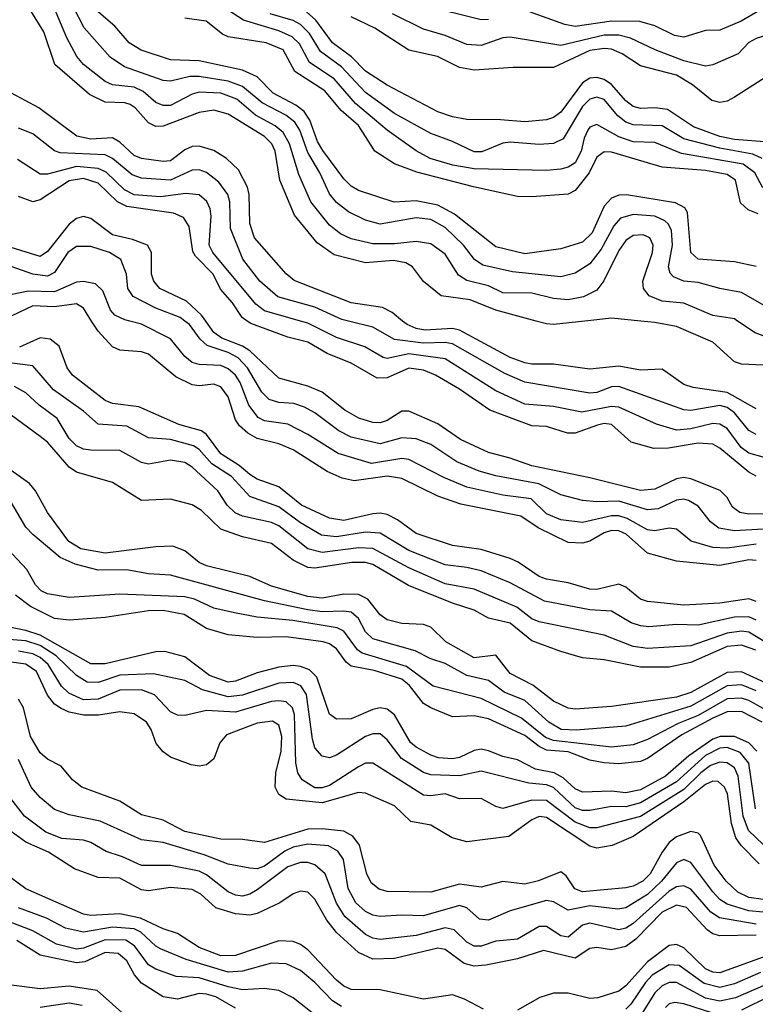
# Model space of a CAD drawing. Header units: inches. Extents: x 990535 to 1117859, y 769386 to 892122.
# Tile 706 of 1056: x 1051973 to 1054008, y 848109 to 850834. Entities that reach past the tile are written whole.
import ezdxf

# ---------------------------------------------------------------- set-up
doc = ezdxf.new("R2010")
doc.units = ezdxf.units.IN
doc.header["$MEASUREMENT"] = 0
doc.layers.add('B0854', color=7, linetype='Continuous')
doc.layers.add('B0855', color=7, linetype='Continuous')

msp = doc.modelspace()

# ---------------------------------------------------------------- linework, layer by layer
at = {"layer": 'B0854', "color": 5}
for points, elevation in [([(1054010, 849337.6), (1053990, 849339.4), (1053910, 849323.1), (1053790, 849335.8), (1053710, 849358), (1053650.3, 849410.3), (1053630, 849419.5), (1053610, 849420.1), (1053590, 849413.6), (1053550, 849391.2), (1053530, 849385.7), (1053490, 849386.8), (1053407.3, 849427.3), (1053359.6, 849459.6), (1053193.2, 849493.2), (1053130, 849515.6), (1053030, 849564.5), (1052990, 849570.6), (1052898.2, 849558.2), (1052865.1, 849565.1), (1052823.4, 849583.4), (1052730, 849643.7), (1052690, 849660.4), (1052630, 849674.9), (1052604.4, 849690), (1052581.4, 849710), (1052570, 849726.7), (1052550, 849790), (1052530, 849818.1), (1052510, 849824.9), (1052470, 849820.6), (1052450, 849823.5), (1052405.4, 849845.4), (1052330, 849908), (1052310, 849914.6), (1052250, 849919), (1052230, 849928.5), (1052190, 849972), (1052172.3, 850000)], 2980), ([(1054010, 849382.6), (1053930, 849371.8), (1053890, 849373.7), (1053830.5, 849390.5), (1053790, 849424.2), (1053770, 849427.2), (1053730, 849419.6), (1053710, 849422.6), (1053653.6, 849453.6), (1053630, 849460.8), (1053610, 849460.8), (1053530, 849442.6), (1053470, 849449.9), (1053430, 849466.2), (1053387.6, 849507.6), (1053310, 849518.4), (1053210, 849539.9), (1053146.6, 849566.6), (1053050, 849616.4), (1053030, 849619.7), (1052945.9, 849605.9), (1052853.7, 849633.7), (1052770, 849686.3), (1052714.8, 849714.8), (1052650, 849723.7), (1052632.9, 849732.9), (1052606.9, 849766.9), (1052583.3, 849830), (1052570, 849850.5), (1052550, 849868.1), (1052530, 849876.5), (1052470, 849879.8), (1052450, 849885.6), (1052430, 849901.6), (1052390, 849951), (1052310, 849991.5), (1052277.7, 850000)], 2960), ([(1054030, 849424.2), (1053950, 849419.4), (1053906.7, 849426.7), (1053884, 849444), (1053850, 849488.1), (1053823.3, 849503.3), (1053810, 849507.3), (1053790, 849504.4), (1053739.4, 849480.6), (1053710, 849477.4), (1053630, 849501.9), (1053570, 849499.9), (1053530, 849503.8), (1053470, 849519.4), (1053409.4, 849549.4), (1053290, 849571.3), (1053244.5, 849584.5), (1053182.8, 849610), (1053110, 849658.3), (1053070, 849674.2), (1053030, 849676.9), (1052970, 849660.1), (1052890, 849678.5), (1052856.4, 849696.4), (1052790, 849745.8), (1052761.5, 849761.5), (1052731.5, 849771.5), (1052690, 849774.4), (1052663, 849783), (1052643.2, 849803.2), (1052603, 849870), (1052577.7, 849897.7), (1052550, 849913.2), (1052492, 849932), (1052472.8, 849950), (1052443.2, 849990), (1052430.3, 850000)], 2940), ([(1054030, 849466.1), (1053990, 849465.4), (1053965.4, 849470), (1053945.2, 849485.2), (1053930, 849511.2), (1053911, 849531), (1053830, 849563.6), (1053810, 849567.1), (1053790, 849563.7), (1053730, 849534.3), (1053690, 849530.7), (1053550, 849566.5), (1053390, 849599.4), (1053330, 849620.8), (1053270, 849635.8), (1053192.1, 849672.1), (1053130, 849715.8), (1053050, 849750.3), (1053030, 849750.2), (1052990, 849725.1), (1052970, 849718.2), (1052950, 849718.9), (1052911.5, 849731.5), (1052872.9, 849752.9), (1052810, 849802.7), (1052770, 849819.5), (1052690, 849841.7), (1052610, 849917.6), (1052590, 849930.5), (1052532.8, 849952.8), (1052510, 849968.5), (1052487.7, 850000)], 2920), ([(1054010, 849571.1), (1053990, 849581.9), (1053910, 849647.7), (1053890, 849659), (1053850, 849661.9), (1053767.9, 849647.9), (1053727.3, 849647.3), (1053664.3, 849664.3), (1053610, 849713.9), (1053590, 849716), (1053571.8, 849711.8), (1053510, 849689.7), (1053488.4, 849690), (1053430, 849708.3), (1053390, 849709.9), (1053273.4, 849753.4), (1053190, 849811.8), (1053123.8, 849850), (1053090, 849864), (1053050, 849869.6), (1052990, 849842.9), (1052961.9, 849841.9), (1052890, 849883.1), (1052823.9, 849910), (1052770, 849941.3), (1052715.3, 849955.3), (1052613, 849993), (1052602.9, 850000)], 2880), ([(1054030, 849623.5), (1053990, 849634.3), (1053969.1, 849650), (1053930, 849702.2), (1053910, 849714.9), (1053890, 849716.3), (1053830, 849702), (1053790, 849698.4), (1053734.6, 849714.6), (1053630, 849761.5), (1053610, 849763), (1053528.2, 849748.2), (1053450, 849763.8), (1053370, 849770.2), (1053290, 849806.7), (1053150, 849895.4), (1053050, 849908.9), (1052990, 849896.6), (1052978.9, 849898.9), (1052928.1, 849928.1), (1052850, 849954.3), (1052770, 849994.4), (1052749.9, 850000)], 2860), ([(1054010, 849686.4), (1053990, 849697.3), (1053950, 849746.3), (1053930, 849760.4), (1053910, 849766), (1053830, 849752.5), (1053810, 849754.2), (1053630, 849818.4), (1053610, 849817.7), (1053570, 849802.2), (1053550, 849800.5), (1053370, 849831.1), (1053315, 849855), (1053170, 849936.7), (1053150, 849940.8), (1053090, 849938.5), (1053010, 849948.9), (1052950, 849983.3), (1052882.9, 850000)], 2840), ([(1054010, 849757.4), (1053930, 849802.5), (1053835.6, 849815.6), (1053810, 849824.2), (1053750, 849866.7), (1053690, 849864.3), (1053630, 849875.4), (1053550, 849866.7), (1053450, 849880.2), (1053390, 849880.2), (1053370, 849884.3), (1053330, 849899.4), (1053190, 849975), (1053170, 849979.6), (1053094.9, 849974.9), (1053070, 849978.9), (1053044.9, 849990), (1053032.5, 850000)], 2820), ([(1053536.4, 850000), (1053450, 849990.3), (1053430, 849992.5), (1053402.1, 850000)], 2780), ([(1054030, 849877.4), (1053970, 849880.7), (1053950, 849886.7), (1053890, 849941.8), (1053790, 849985.2), (1053730, 849996.1), (1053691.5, 850000)], 2780), ([(1054738.8, 850000), (1054710, 849973.5), (1054650, 849937.7), (1054586.4, 849913.6), (1054570, 849915.5), (1054530, 849935.1), (1054450, 849987.1), (1054430, 849994.9), (1054410, 849995), (1054370, 849968.7), (1054309.5, 849910.5), (1054270, 849864.3), (1054250, 849850.9), (1054230, 849851.5), (1054170, 849910.3), (1054121, 849941), (1054090, 849950.6), (1054030, 849959.1), (1054007.7, 849967.7), (1053958.7, 850000)], 2760), ([(1054010, 849223.9), (1053990, 849231.7), (1053910, 849219.7), (1053810, 849214.1), (1053710, 849223.8), (1053690, 849229.9), (1053650, 849263.5), (1053630, 849271.4), (1053570, 849256.7), (1053550, 849257.8), (1053490, 849275.5), (1053430, 849286.1), (1053410, 849293.4), (1053352.4, 849332.4), (1053330, 849342.5), (1053250, 849367.9), (1053170, 849379), (1053070, 849411.6), (1053017.8, 849450), (1052990, 849464.3), (1052970, 849468.5), (1052950, 849466.6), (1052870, 849448), (1052830, 849454.7), (1052753, 849490), (1052690, 849541.2), (1052630, 849562.1), (1052610, 849575), (1052580.4, 849600.4), (1052530, 849632.6), (1052490, 849686.4), (1052476, 849696), (1052413.8, 849713.8), (1052302.7, 849762.7), (1052230, 849772.1), (1052210, 849780.1), (1052119.1, 849850), (1052104.6, 849870), (1052082.7, 849930), (1052057.8, 849950), (1052030, 849953.4), (1051972.7, 849927.3)], 3020), ([(1054010, 849172.6), (1053990, 849181.3), (1053950, 849180.8), (1053850, 849158.1), (1053790, 849160.5), (1053713.5, 849153.5), (1053690, 849156.6), (1053664.6, 849164.6), (1053610, 849197), (1053550, 849200.6), (1053424.7, 849224.7), (1053330, 849275.4), (1053250, 849308.5), (1053210, 849318.3), (1053150, 849325), (1053050, 849365.2), (1052970, 849412.6), (1052930, 849416), (1052850, 849402.5), (1052807.7, 849407.7), (1052750, 849441.9), (1052690, 849485.6), (1052610, 849514), (1052559.2, 849570), (1052504.9, 849604.9), (1052470, 849644.8), (1052454.5, 849654.5), (1052390, 849671.7), (1052330, 849676.5), (1052270, 849709.2), (1052190, 849715), (1052150, 849750.3), (1052066.5, 849810), (1052010, 849876.4), (1051930, 849886.2)], 3040), ([(1054144.8, 849044.8), (1053990, 849138.6), (1053970, 849141.8), (1053930, 849136.3), (1053830, 849100.9), (1053710, 849094), (1053670, 849099.8), (1053590, 849130.9), (1053410, 849167.3), (1053390, 849175.6), (1053348, 849208), (1053230, 849258), (1053150, 849272.5), (1053050, 849316.6), (1052950, 849370.9), (1052910, 849372.5), (1052810, 849359.6), (1052770, 849369.4), (1052690, 849433.7), (1052670, 849442.5), (1052590, 849459.8), (1052569.5, 849469.5), (1052547.2, 849490), (1052521, 849530), (1052450, 849595.2), (1052430, 849608.4), (1052390, 849615.3), (1052330, 849603.7), (1052310, 849608.6), (1052250, 849641.8), (1052170, 849643), (1052150, 849645.8), (1052130, 849655), (1052110, 849675.3), (1052077.3, 849730), (1052027.1, 849767.1), (1051990, 849801.7), (1051958.7, 849818.7)], 3060), ([(1054009.3, 849089.3), (1053970, 849103.2), (1053930, 849099.7), (1053830, 849054.7), (1053770, 849042.5), (1053690, 849042), (1053590, 849062.9), (1053530, 849068.4), (1053470, 849085.3), (1053390, 849115.5), (1053330, 849164.1), (1053270, 849177.4), (1053230, 849200.2), (1053170, 849219.4), (1053048.3, 849268.3), (1052950, 849326.6), (1052930, 849331.4), (1052891.8, 849331.8), (1052790, 849315.8), (1052770, 849318.2), (1052730, 849338.4), (1052670, 849384.2), (1052590, 849402.4), (1052530, 849423.7), (1052475.8, 849475.8), (1052450, 849491.8), (1052390, 849507), (1052310, 849503), (1052230, 849553.2), (1052130, 849581.3), (1052110, 849595.8), (1052050, 849664.4), (1052030, 849680.8), (1051932.3, 849752.3)], 3080), ([(1054037.6, 848997.6), (1053970, 849029.2), (1053930, 849027.6), (1053830, 848971.9), (1053790, 848959.5), (1053610, 848933.3), (1053510, 848925.8), (1053490, 848928.3), (1053450, 848948.4), (1053392.8, 848992.8), (1053330, 849024.9), (1053290, 849075.7), (1053230, 849068.1), (1053151.9, 849111.9), (1053110, 849153.1), (1053090, 849160.1), (1053030, 849163), (1052990, 849173), (1052970, 849187.4), (1052936.1, 849230), (1052910, 849243.5), (1052870, 849244), (1052810, 849233.5), (1052770, 849238), (1052670, 849266.6), (1052610, 849292.7), (1052490, 849322.7), (1052470, 849331.6), (1052430, 849364.4), (1052396.7, 849376.7), (1052350, 849375.3), (1052210, 849357.5), (1052142.4, 849370), (1052109, 849390), (1052050, 849470.5), (1052016.6, 849530), (1052000.4, 849550), (1051870, 849642.3)], 3120), ([(1054010, 848977), (1053970, 848993.4), (1053930, 848990.9), (1053830, 848934), (1053650, 848879.2), (1053512.1, 848867.9), (1053471, 848870), (1053437.1, 848890), (1053370, 848949.7), (1053312.9, 848972.9), (1053270, 849004.9), (1053210, 849019.2), (1053150, 849052.1), (1053110, 849065.1), (1053067.1, 849087.1), (1052950, 849121), (1052930, 849139.9), (1052910, 849177.2), (1052890, 849194), (1052870, 849197.5), (1052810, 849195.2), (1052770, 849200.5), (1052650, 849226), (1052390, 849297), (1052330, 849300.1), (1052270, 849311.1), (1052190, 849310.9), (1052126.8, 849326.8), (1052085.5, 849345.5), (1052009.3, 849409.3), (1051989.9, 849429.9), (1051943.3, 849510)], 3140), ([(1054030, 848927.6), (1053990, 848950.3), (1053970, 848956.6), (1053930, 848954.3), (1053850, 848908.4), (1053794.1, 848885.9), (1053710, 848841.8), (1053670, 848827.6), (1053610, 848821.2), (1053450, 848839.5), (1053428, 848848), (1053361.5, 848901.5), (1053250, 848955.6), (1053117.1, 848990), (1053043.6, 849043.6), (1052920.8, 849080.8), (1052907.4, 849090), (1052870, 849141.4), (1052851.1, 849151.1), (1052729.1, 849170.9), (1052630, 849180.4), (1052567.4, 849192.6), (1052510, 849205), (1052456.5, 849230), (1052430, 849237.2), (1052250, 849244.3), (1052110, 849235.3), (1052050, 849244.9), (1052033.1, 849253.1), (1052016.7, 849270), (1051992.7, 849312.7), (1051939.9, 849370)], 3160), ([(1054027, 848890), (1053970, 848919.4), (1053930, 848918.6), (1053890, 848901.1), (1053804.6, 848855.4), (1053710, 848789.3), (1053690, 848781.3), (1053630, 848774.6), (1053590, 848777.2), (1053550, 848785), (1053490, 848808.2), (1053430, 848812.8), (1053410, 848822.6), (1053370, 848852.9), (1053270, 848899.3), (1053230, 848907.4), (1053170, 848904.9), (1053110, 848929.6), (1053090, 848941.3), (1053051.3, 848991.3), (1053030, 849009.3), (1052953.3, 849033.3), (1052890, 849044.5), (1052876.2, 849056.2), (1052850, 849093), (1052830, 849106.8), (1052812.3, 849112.3), (1052710, 849126.3), (1052630, 849124.5), (1052550, 849131.8), (1052490, 849149.3), (1052428, 849188), (1052370, 849198.7), (1052330, 849198.4), (1052210, 849179.8), (1052110, 849171.9), (1052070, 849176.5), (1052002.9, 849210), (1051961.7, 849241.7)], 3180), ([(1054012.4, 848810), (1053990, 848832.7), (1053950, 848850.6), (1053910.5, 848850.5), (1053890, 848843), (1053823.6, 848796.4), (1053759.8, 848740.2), (1053690, 848702.6), (1053650, 848694), (1053610, 848699.3), (1053530, 848696.7), (1053510, 848705.4), (1053476, 848736), (1053451.2, 848750), (1053400.2, 848760.2), (1053350, 848786), (1053310, 848794.8), (1053270, 848810.7), (1053250, 848815.3), (1053230, 848811.3), (1053190, 848792.2), (1053170, 848788.5), (1053131.6, 848791.6), (1053110, 848798.8), (1053070, 848820.4), (1053054.1, 848834.1), (1053010.3, 848910.3), (1052990, 848926.4), (1052970, 848929.6), (1052950, 848925.4), (1052890, 848898.8), (1052850, 848898.1), (1052830, 848912.3), (1052794.7, 849014.7), (1052774.5, 849034.5), (1052750, 849044.1), (1052730, 849046.7), (1052690, 849042.5), (1052630, 849026.1), (1052570, 849003.1), (1052550, 849001.1), (1052498.7, 849018.7), (1052430, 849070.8), (1052374.7, 849085.3), (1052350, 849084.7), (1052210, 849051.8), (1052170, 849051.8), (1052030, 849130.3), (1051990, 849143.8), (1051910, 849158.9)], 3220), ([(1054008.3, 848650), (1053990, 848776.6), (1053965.9, 848805.9), (1053930, 848819.7), (1053910, 848817.9), (1053870, 848797.5), (1053790, 848724.5), (1053690, 848666.5), (1053650, 848655.6), (1053610, 848656.6), (1053550, 848645.4), (1053530, 848645.9), (1053510, 848652.8), (1053450, 848708.8), (1053430, 848716.7), (1053381.2, 848721.2), (1053250, 848754.4), (1053190, 848741.6), (1053110, 848744.2), (1053090.6, 848750.6), (1053029.3, 848789.3), (1052990, 848840.9), (1052970, 848857.8), (1052950, 848857.8), (1052930, 848849.9), (1052850, 848798.5), (1052830, 848791.6), (1052810, 848796.3), (1052790, 848819.3), (1052782.8, 848842.8), (1052766.8, 848966.8), (1052750.8, 848990.8), (1052730, 848999.7), (1052690, 848997.6), (1052590, 848965), (1052550, 848960.2), (1052479.1, 848979.1), (1052430, 849005.7), (1052343.6, 849023.6), (1052250, 849020), (1052190, 848999.6), (1052160.3, 849000.3), (1052130, 849019), (1052073.8, 849073.8), (1052030, 849101.7), (1051990, 849114.8), (1051883.1, 849123.1)], 3240), ([(1054050, 848531.9), (1053988.8, 848590), (1053974.4, 848630), (1053960.6, 848740.6), (1053950, 848763.3), (1053930, 848777.4), (1053910, 848779.3), (1053883.8, 848770), (1053857, 848750), (1053810, 848703.4), (1053690, 848629.4), (1053570, 848597.2), (1053550, 848598), (1053510, 848613.2), (1053430, 848673.5), (1053390, 848674.3), (1053310, 848651.1), (1053290, 848657), (1053250, 848679), (1053190, 848677.9), (1053150, 848691.5), (1053110, 848685.9), (1053090, 848688), (1052950, 848776.4), (1052930, 848776.6), (1052910, 848766.8), (1052830, 848715.2), (1052810, 848708), (1052790, 848708.5), (1052754.5, 848730), (1052742.4, 848750), (1052737.2, 848777.2), (1052733.6, 848910), (1052727.4, 848930), (1052710, 848946), (1052690, 848949.4), (1052670, 848946.8), (1052570, 848917.9), (1052490, 848922.5), (1052430, 848908.2), (1052410, 848909.5), (1052390, 848918.8), (1052345.8, 848965.8), (1052310, 848979.9), (1052250, 848978.7), (1052190, 848954), (1052150, 848951.9), (1052109.5, 848970), (1052089.3, 848990), (1052052, 849050), (1052030, 849069.1), (1052010, 849079), (1051970, 849086.9)], 3260), ([(1054018.1, 848498.1), (1053968.5, 848548.5), (1053954, 848570), (1053941.9, 848610), (1053931.3, 848691.3), (1053922.8, 848710), (1053905.4, 848725.4), (1053890, 848726.8), (1053870, 848717.5), (1053810.3, 848669.7), (1053670, 848574), (1053611.7, 848548.3), (1053570, 848541.1), (1053550, 848546.5), (1053430, 848626.4), (1053410, 848628.6), (1053390, 848620.1), (1053326, 848574), (1053210, 848559.2), (1053169.9, 848569.9), (1053110, 848604.8), (1053054.7, 848614.7), (1053010, 848658.7), (1052930, 848693.7), (1052910, 848695.1), (1052810, 848666.9), (1052710, 848677.1), (1052689.9, 848689.9), (1052680.3, 848710), (1052681.4, 848750), (1052696.6, 848810), (1052698.5, 848850), (1052690, 848881.9), (1052672.8, 848892.8), (1052630, 848887), (1052545.2, 848854.8), (1052527.2, 848832.8), (1052510, 848788.5), (1052490, 848772.1), (1052470, 848768.7), (1052447.9, 848772.1), (1052390, 848792.8), (1052370, 848807.5), (1052350.7, 848830.7), (1052337, 848870), (1052324.3, 848890), (1052290, 848913.5), (1052250, 848919), (1052191.1, 848908.9), (1052150.8, 848909.2), (1052110, 848917.5), (1052087.6, 848927.6), (1052070, 848939.8), (1052050, 848964.5), (1052019.8, 849030), (1051990.4, 849050.4), (1051950, 849055.8)], 3280), ([(1054030, 848399.5), (1053990, 848404.7), (1053959.8, 848419.8), (1053926.9, 848450), (1053894, 848494), (1053856.3, 848576.3), (1053850, 848582.9), (1053830, 848587.2), (1053790, 848573.1), (1053770, 848557.1), (1053750, 848530.7), (1053716.8, 848470), (1053697, 848450), (1053670, 848435.8), (1053650, 848431.3), (1053530, 848420.3), (1053508.8, 848428.8), (1053484.8, 848464.8), (1053470, 848475.9), (1053408.6, 848451.4), (1053370, 848441.5), (1053310, 848449.3), (1053250, 848433.6), (1053190, 848441.4), (1053110, 848419.7), (1052990, 848421.3), (1052967.9, 848427.9), (1052945.2, 848445.2), (1052933.1, 848470), (1052913.5, 848550), (1052894.7, 848574.7), (1052870, 848588.5), (1052810, 848595.1), (1052770, 848593.9), (1052650, 848556.7), (1052590, 848565.4), (1052530, 848566.1), (1052430, 848587.8), (1052370, 848618.9), (1052310, 848633.8), (1052250, 848671.3), (1052145.1, 848710), (1052119.8, 848730), (1052088, 848768), (1052050, 848787.5), (1052030, 848804.7), (1052003.3, 848850), (1051983.9, 848930), (1051970, 848953.3)], 3320), ([(1054030, 848364), (1053990, 848368.4), (1053930, 848386.8), (1053910, 848399.5), (1053890, 848420.1), (1053830, 848501.9), (1053810, 848510.4), (1053790, 848500.6), (1053748, 848450), (1053710, 848413.1), (1053650, 848376.1), (1053627.2, 848372.8), (1053550, 848382.2), (1053490, 848369.9), (1053450, 848393.1), (1053430, 848396.4), (1053330, 848367.9), (1053270, 848342), (1053245.1, 848345.1), (1053210, 848375.9), (1053190, 848382.7), (1053090, 848354.4), (1053030, 848356.4), (1052970, 848352.1), (1052950, 848355.9), (1052930, 848366.1), (1052903.3, 848390), (1052882.1, 848430), (1052868.5, 848510), (1052853.5, 848533.5), (1052827.4, 848547.4), (1052770, 848552.8), (1052730, 848544), (1052707.1, 848532.9), (1052650, 848491.4), (1052630, 848484), (1052610, 848485.6), (1052550, 848497.5), (1052483.2, 848523.2), (1052370, 848557.2), (1052310, 848564.4), (1052195.7, 848615.7), (1052110, 848633.4), (1052070, 848648.6), (1052030, 848681.1), (1052004.8, 848710), (1051970, 848786.9)], 3340), ([(1054010, 848331.1), (1053908.5, 848348.5), (1053884.5, 848364.5), (1053830, 848428.1), (1053810, 848437.4), (1053790, 848434.3), (1053770, 848422.6), (1053670, 848332.6), (1053650, 848319.9), (1053630, 848315.1), (1053550, 848334.1), (1053530, 848328.1), (1053490, 848295.1), (1053470, 848298.8), (1053430, 848324.5), (1053410, 848325), (1053350, 848289.9), (1053290, 848283.9), (1053250, 848270.3), (1053229.9, 848270), (1053210, 848280.9), (1053175.2, 848315.2), (1053150, 848321.1), (1053070, 848299.7), (1052970, 848288.7), (1052950, 848292.5), (1052930, 848302.6), (1052872.6, 848352.6), (1052849.2, 848389.2), (1052817.9, 848470), (1052790, 848495.6), (1052770, 848501.7), (1052750, 848501.3), (1052714.6, 848490), (1052630, 848425.9), (1052610, 848413.9), (1052590, 848408.5), (1052570, 848411.1), (1052550, 848420.7), (1052490, 848467.9), (1052470, 848477.8), (1052390, 848493.5), (1052310, 848493.8), (1052257.7, 848517.7), (1052212.1, 848532.1), (1052170, 848556.7), (1052150, 848563.2), (1052090, 848568.4), (1052045.5, 848585.5), (1051986.8, 848630), (1051892, 848752)], 3360), ([(1054010, 848300.6), (1053910, 848298.8), (1053890, 848304.1), (1053875.1, 848315.1), (1053817.4, 848377.4), (1053790, 848384), (1053750, 848364.7), (1053677.3, 848290), (1053650, 848269.5), (1053610, 848259.9), (1053570, 848266.3), (1053550, 848263.8), (1053510, 848236.6), (1053421.7, 848258.3), (1053350, 848235), (1053262.7, 848217.3), (1053230, 848214.9), (1053202.4, 848222.4), (1053150, 848260.8), (1053130, 848264.9), (1053010, 848235.8), (1052950, 848234.6), (1052910, 848252.9), (1052850, 848308), (1052822.5, 848342.5), (1052790, 848399.9), (1052770, 848419.3), (1052750, 848422.1), (1052730, 848414.7), (1052692.4, 848390), (1052630, 848360.5), (1052610, 848356.4), (1052570, 848359.6), (1052516.1, 848376.1), (1052474.4, 848414.4), (1052450, 848427.2), (1052390, 848432.1), (1052330, 848423.1), (1052310, 848426.2), (1052250, 848458.7), (1052190, 848459.9), (1052124.5, 848484.5), (1052052.6, 848530), (1051990, 848557.6), (1051919.2, 848610)], 3380), ([(1053256.3, 848096.3), (1053203.7, 848123.7), (1053170, 848135.6), (1053090, 848123.4), (1052970, 848148.9), (1052890, 848150.7), (1052870, 848159.2), (1052850, 848176.1), (1052770, 848259.8), (1052750, 848274.9), (1052730, 848282.8), (1052690, 848285), (1052570, 848244.6), (1052530, 848243.6), (1052470, 848266.5), (1052410, 848305.3), (1052370, 848317.7), (1052307.7, 848347.7), (1052250, 848359.4), (1052170, 848354.8), (1052150, 848358.3), (1051990, 848428.7), (1051930, 848472.8)], 3420), ([(1052863.3, 848103.3), (1052838.6, 848118.6), (1052790, 848169.2), (1052750, 848202.6), (1052710, 848221.5), (1052670, 848222.7), (1052590, 848200.9), (1052550, 848198.3), (1052433.4, 848233.4), (1052363.1, 848263.1), (1052350, 848269.9), (1052308.5, 848308.5), (1052290, 848318.1), (1052230, 848323.2), (1052150, 848308.8), (1052100.2, 848320.2), (1052047.2, 848347.2), (1051970, 848376.4)], 3440), ([(1052795.3, 848075.3), (1052730, 848126.9), (1052690, 848147.2), (1052650, 848153.1), (1052590, 848149.7), (1052550, 848157.5), (1052470, 848183), (1052406.2, 848186.2), (1052350, 848206.7), (1052330, 848218.5), (1052291.2, 848271.2), (1052267.1, 848287.1), (1052210, 848287.3), (1052150, 848264.3), (1052130, 848261.9), (1052075.4, 848275.4), (1052010, 848312.5), (1051930, 848343.3)], 3460), ([(1052570, 848098.4), (1052515.4, 848130), (1052490, 848137.8), (1052470, 848138.9), (1052410, 848123.9), (1052370, 848129.9), (1052310, 848167.5), (1052290.8, 848190.8), (1052269.9, 848230), (1052245.4, 848250), (1052210, 848252.9), (1052153.1, 848226.9), (1052130, 848224), (1052030, 848245.3), (1051965.8, 848285.8)], 3480), ([(1054050, 848246.9), (1053910, 848196.8), (1053890, 848198.3), (1053870, 848207.4), (1053810, 848265.8), (1053790, 848274.5), (1053770, 848272.2), (1053710, 848226.7), (1053650, 848160.4), (1053630, 848145.9), (1053572.7, 848127.3), (1053550, 848125.3), (1053490, 848140.5), (1053450, 848140.5), (1053411.7, 848128.3), (1053350, 848093)], 3420), ([(1054022.6, 848197.4), (1053950, 848166), (1053910, 848155.9), (1053866.6, 848166.6), (1053797, 848217), (1053770, 848218.8), (1053722.8, 848190), (1053704, 848170), (1053663.7, 848110), (1053650, 848095.9)], 3440), ([(1052272.2, 848072.2), (1052187.6, 848147.6), (1052110, 848159.6), (1052030, 848151.8), (1051950, 848162.7)], 3520), ([(1054036.4, 848163.6), (1053953.1, 848126.9), (1053910, 848118.4), (1053870, 848126), (1053790, 848169.2), (1053770, 848169.7), (1053750, 848160.2), (1053730, 848141.3), (1053695.3, 848084.7)], 3460), ([(1054048.1, 848131.9), (1053970, 848093.3)], 3480), ([(1052146.1, 848106.1), (1052110, 848112.6), (1052030, 848100.7)], 3540), ([(1053890, 848084.7), (1053810, 848110.9), (1053785.4, 848114.6), (1053770, 848110.3), (1053759.5, 848100.5)], 3480)]:
    msp.add_lwpolyline(points, dxfattribs=dict(at, elevation=elevation))
at = {"layer": 'B0855', "color": 5}
for points, elevation in [([(1053958.7, 850000), (1053950, 850005.7), (1053890, 850015.5), (1053810, 850049.2), (1053750, 850055), (1053714, 850070), (1053698.5, 850090), (1053697.2, 850110), (1053723.5, 850190), (1053725.6, 850210), (1053715.9, 850230), (1053698.1, 850238.1), (1053670, 850236.9), (1053650, 850222.8), (1053630, 850194.9), (1053588.9, 850111.1), (1053570, 850085.7), (1053532.8, 850067.2), (1053490, 850058.6), (1053450, 850062.1), (1053390, 850076.7), (1053310, 850077.6), (1053270, 850097.4), (1053210, 850112.1), (1053187.2, 850127.2), (1053150, 850184.8), (1053110, 850213.9), (1053070, 850220.2), (1053010, 850213.4), (1052950, 850213.3), (1052890, 850227.8), (1052860.8, 850240.8), (1052830, 850265.4), (1052778.2, 850330), (1052745.4, 850405.4), (1052719.3, 850490), (1052701.6, 850521.6), (1052679.9, 850539.9), (1052625.7, 850570), (1052573.5, 850613.5), (1052530, 850630.9), (1052470, 850633.5), (1052450, 850627.9), (1052390, 850596.5), (1052370, 850595.9), (1052350, 850604.9), (1052314.7, 850634.7), (1052290, 850647.4), (1052230, 850653.8), (1052210, 850662.8), (1052149.5, 850710), (1052131.8, 850731.8), (1052103.6, 850783.6), (1052059.5, 850890)], 2760), ([(1054028.6, 850368.6), (1054006.1, 850410), (1053974.4, 850434.4), (1053803.8, 850463.8), (1053730, 850493.6), (1053670, 850495.7), (1053630, 850510), (1053570, 850543.8), (1053550, 850536.1), (1053545.5, 850530), (1053534.5, 850505.5), (1053526.2, 850470), (1053510, 850438), (1053490, 850425.5), (1053470, 850420.5), (1053430, 850416), (1053230, 850420.7), (1053170.9, 850430.9), (1053108.4, 850450), (1053070, 850470.7), (1052990, 850528), (1052901.7, 850601.7), (1052843.4, 850670), (1052775.3, 850715.3), (1052746.8, 850766.8), (1052726.7, 850786.7), (1052690, 850803.2), (1052592.3, 850832.3), (1052530, 850873.4)], 2660), ([(1053270, 850834.4), (1053250, 850832.9), (1053090, 850872.9)], 2540), ([(1054070.1, 850890), (1053968.6, 850830), (1053910, 850805), (1053870, 850803.6), (1053810, 850785.6), (1053784.5, 850790), (1053730, 850816.5), (1053688.6, 850828.6), (1053610, 850829.6), (1053510, 850814.7), (1053480.8, 850820.8), (1053370, 850859.9)], 2540), ([(1053402.1, 850000), (1053290.2, 850030.2), (1053218.8, 850058.8), (1053138.8, 850070), (1053090, 850109.5), (1053059.6, 850150), (1053041.4, 850161.4), (1053007.6, 850167.6), (1052930, 850160.6), (1052842.7, 850182.7), (1052796.4, 850216.4), (1052733.1, 850293.1), (1052692.4, 850390), (1052679.9, 850470), (1052670.3, 850490.3), (1052650.3, 850510.3), (1052550, 850572.4), (1052510, 850583.8), (1052470, 850576.5), (1052370, 850538.9), (1052350, 850537.9), (1052330, 850548.2), (1052292.5, 850590), (1052278.9, 850598.9), (1052264, 850604), (1052210, 850605.6), (1052166.3, 850626.3), (1052070.8, 850710), (1052039.8, 850799.8), (1051996.7, 850870)], 2780), ([(1054064.9, 850024.9), (1053970, 850079.3), (1053910, 850089.5), (1053850, 850106.3), (1053810, 850110.3), (1053781.8, 850121.8), (1053772.2, 850132.2), (1053767.8, 850150), (1053778.9, 850210), (1053776.1, 850250), (1053767.7, 850267.7), (1053757.4, 850277.4), (1053730, 850289.7), (1053670, 850294.8), (1053635.4, 850284.6), (1053616.3, 850263.7), (1053581.4, 850198.6), (1053550, 850158), (1053510, 850132.1), (1053470, 850122.4), (1053336.4, 850136.4), (1053254.4, 850154.4), (1053231.2, 850170), (1053200.9, 850210), (1053150, 850258.6), (1053110, 850280.8), (1053070, 850285.2), (1052970, 850267.7), (1052930, 850279.4), (1052882.4, 850302.4), (1052850, 850327.7), (1052830, 850352.1), (1052803.4, 850410), (1052770, 850466.6), (1052748.3, 850528.3), (1052734.7, 850550), (1052709.5, 850569.5), (1052643.6, 850603.6), (1052590, 850648.8), (1052550, 850663.6), (1052470, 850677), (1052443.6, 850676.4), (1052390, 850664.1), (1052370, 850665.2), (1052263.1, 850703.1), (1052223.7, 850730), (1052151.3, 850811.3), (1052120.9, 850870)], 2740), ([(1054010, 850150.8), (1053950, 850163.8), (1053850, 850170.9), (1053829.6, 850190), (1053820, 850300), (1053813.2, 850313.2), (1053786.7, 850326.7), (1053651.3, 850348.7), (1053630, 850348.4), (1053610, 850339.8), (1053590, 850318), (1053556.3, 850243.7), (1053530, 850218.1), (1053470, 850200.1), (1053370, 850186.3), (1053290, 850204.9), (1053175.7, 850295.7), (1053130, 850320.8), (1053070, 850332.2), (1053009.1, 850329.1), (1052910, 850361.2), (1052890, 850373), (1052870, 850393.1), (1052811.4, 850471.4), (1052797, 850497), (1052775.8, 850555.8), (1052759.7, 850579.7), (1052737, 850597), (1052674.5, 850630), (1052630, 850676), (1052590, 850694.1), (1052470, 850719.5), (1052390, 850722.8), (1052309.5, 850749.5), (1052276.4, 850770), (1052236.2, 850816.2), (1052172.6, 850870)], 2720), ([(1054026.4, 850450), (1054001.3, 850461.3), (1053910, 850478.2), (1053810, 850504.5), (1053750, 850540), (1053670, 850543.1), (1053650.1, 850550.1), (1053628, 850568), (1053590, 850612.7), (1053570, 850619.6), (1053550, 850613.7), (1053530, 850593.4), (1053476.2, 850503.8), (1053450, 850491), (1053410, 850488), (1053330, 850495.1), (1053310, 850492), (1053251.7, 850468.3), (1053230, 850467.8), (1053170, 850497.1), (1053110, 850518.8), (1053010, 850574.1), (1052930, 850632.4), (1052863.4, 850703.4), (1052805.7, 850745.7), (1052775.2, 850795.2), (1052750, 850820.8), (1052730, 850831.7), (1052666.2, 850850)], 2640), ([(1054045.2, 850494.8), (1053950, 850502.2), (1053910, 850510.5), (1053837.2, 850537.2), (1053765, 850585), (1053730.2, 850590.2), (1053690, 850588.3), (1053670, 850593.7), (1053650, 850609), (1053610, 850654.6), (1053590, 850667.9), (1053570, 850674.1), (1053550, 850672), (1053530, 850658.7), (1053470, 850577.7), (1053450, 850563.5), (1053430, 850556.9), (1053370, 850550.9), (1053303.2, 850556.8), (1053210, 850557.8), (1053170, 850565), (1053130, 850579.2), (1052990, 850653), (1052930, 850691.6), (1052890.9, 850730.9), (1052838.8, 850770), (1052792.8, 850832.8), (1052750, 850870.7)], 2620), ([(1054470, 850836.2), (1054390, 850833.3), (1054330, 850820.9), (1054250, 850821.8), (1054170, 850837.9), (1054090, 850806.3), (1054010, 850782), (1053990, 850770.4), (1053960.7, 850739.3), (1053890, 850708.8), (1053870, 850705), (1053810, 850719.5), (1053730.6, 850750), (1053662.4, 850782.4), (1053630, 850790.8), (1053590, 850791.1), (1053470, 850762.5), (1053330, 850785.1), (1053310, 850783.9), (1053250, 850762.3), (1053210, 850765.2), (1053150.4, 850790.4), (1053090, 850807.4), (1053004.6, 850850)], 2560), ([(1054016.2, 850296.2), (1053988, 850308), (1053967.3, 850327.3), (1053953.3, 850390), (1053930, 850405.7), (1053870, 850416.2), (1053750, 850425.5), (1053610, 850466.8), (1053590, 850468.4), (1053570, 850453.1), (1053548.8, 850410), (1053510, 850361.2), (1053490, 850351.4), (1053390, 850343.8), (1053350, 850344.1), (1053228.4, 850371.6), (1053071.7, 850411.7), (1053010, 850435.2), (1052955.3, 850470), (1052910, 850541.4), (1052862.9, 850582.9), (1052817.3, 850637.3), (1052734.6, 850690), (1052702.3, 850750), (1052655.1, 850770), (1052550, 850786.4), (1052533.9, 850793.9), (1052489.3, 850829.3), (1052430, 850838.4)], 2680), ([(1054090.8, 850709.2), (1053950, 850619.6), (1053930, 850608.4), (1053910, 850604.3), (1053887.9, 850610), (1053833.9, 850653.9), (1053790, 850680.5), (1053690, 850706), (1053639.7, 850739.7), (1053610, 850751.8), (1053590, 850753.9), (1053550, 850748.1), (1053450, 850701.1), (1053338.5, 850701.5), (1053230, 850694.4), (1053190, 850701.7), (1053128.5, 850731.5), (1053050, 850749.6), (1052955.8, 850810), (1052890, 850841.2)], 2580), ([(1053032.5, 850000), (1053003.4, 850023.4), (1052977.1, 850037.1), (1052889.8, 850050), (1052732.3, 850112.3), (1052710, 850130.8), (1052623.2, 850230), (1052610, 850270), (1052607.8, 850350), (1052603.4, 850370), (1052578.2, 850418.2), (1052545.3, 850450), (1052510, 850471.6), (1052470, 850484.2), (1052450, 850482.9), (1052430, 850473.6), (1052390, 850443.6), (1052370, 850441.7), (1052310, 850449.9), (1052290, 850458.4), (1052250, 850494.5), (1052230, 850506.4), (1052170, 850503), (1052131.4, 850511.4), (1052026.6, 850590), (1051950.6, 850630.6)], 2820), ([(1052882.9, 850000), (1052864.6, 850004.6), (1052790, 850038.6), (1052687, 850067), (1052637.6, 850110), (1052590.9, 850170.9), (1052556.4, 850256.4), (1052554.4, 850330), (1052548.7, 850350), (1052524.3, 850384.3), (1052490, 850410.7), (1052470, 850418.6), (1052450, 850417.6), (1052390, 850389.7), (1052310, 850395), (1052284.6, 850404.6), (1052230, 850449.7), (1052210, 850459.4), (1052084.9, 850464.9), (1052070, 850471.3), (1052010, 850517.8), (1051970, 850533.8)], 2840), ([(1052749.9, 850000), (1052650, 850028.1), (1052626.4, 850046.4), (1052507.4, 850190), (1052497.4, 850210), (1052502.8, 850290), (1052499.9, 850310), (1052490.8, 850330.8), (1052470, 850349.5), (1052432.4, 850352.4), (1052363.2, 850343.2), (1052290, 850349), (1052263.1, 850363.1), (1052212.2, 850412.2), (1052190, 850422), (1052130, 850427.4), (1052050, 850406.4), (1052030, 850406.3), (1051967, 850447)], 2860), ([(1052602.9, 850000), (1052588.4, 850010), (1052561.8, 850050), (1052528.4, 850088.4), (1052508.2, 850130), (1052459.6, 850179.6), (1052452.6, 850192.6), (1052441.8, 850261.8), (1052426, 850286), (1052398.3, 850298.3), (1052270, 850316.4), (1052243.4, 850330), (1052190, 850381), (1052150, 850394), (1052110, 850388.1), (1052030, 850335.1), (1052010, 850329.9), (1051970, 850344.1)], 2880), ([(1052487.7, 850000), (1052476.3, 850016.3), (1052434.8, 850054.8), (1052360.7, 850090), (1052344.2, 850110), (1052337.6, 850130), (1052337.7, 850190), (1052327.2, 850210), (1052285.7, 850225.7), (1052230, 850238.7), (1052170, 850283.5), (1052150, 850289.2), (1052130, 850283.4), (1052110, 850267.7), (1052050, 850192), (1052030, 850178.4), (1051950, 850203.7)], 2920), ([(1052430.3, 850000), (1052417.3, 850010), (1052350, 850035.7), (1052287.5, 850067.5), (1052272.8, 850090), (1052268.8, 850130), (1052253.2, 850170), (1052222, 850190), (1052170, 850206.6), (1052130, 850206.1), (1052106.4, 850190), (1052070, 850134.5), (1052050, 850124.4), (1052009.4, 850129.4), (1051950, 850151.2)], 2940), ([(1052277.7, 850000), (1052263.7, 850003.7), (1052236.6, 850016.6), (1052224.5, 850030), (1052203.3, 850083.3), (1052182.8, 850102.8), (1052150, 850109.3), (1052130, 850107.6), (1052070, 850081.1), (1051997, 850083), (1051930, 850068.9)], 2960), ([(1052172.3, 850000), (1052150, 850035.4), (1052130, 850047.6), (1052070, 850039.4), (1052010, 850042.1), (1051930, 850003.8)], 2980), ([(1053691.5, 850000), (1053610, 850008.3), (1053536.4, 850000)], 2780)]:
    msp.add_lwpolyline(points, dxfattribs=dict(at, elevation=elevation))

doc.saveas('drawing.dxf')
